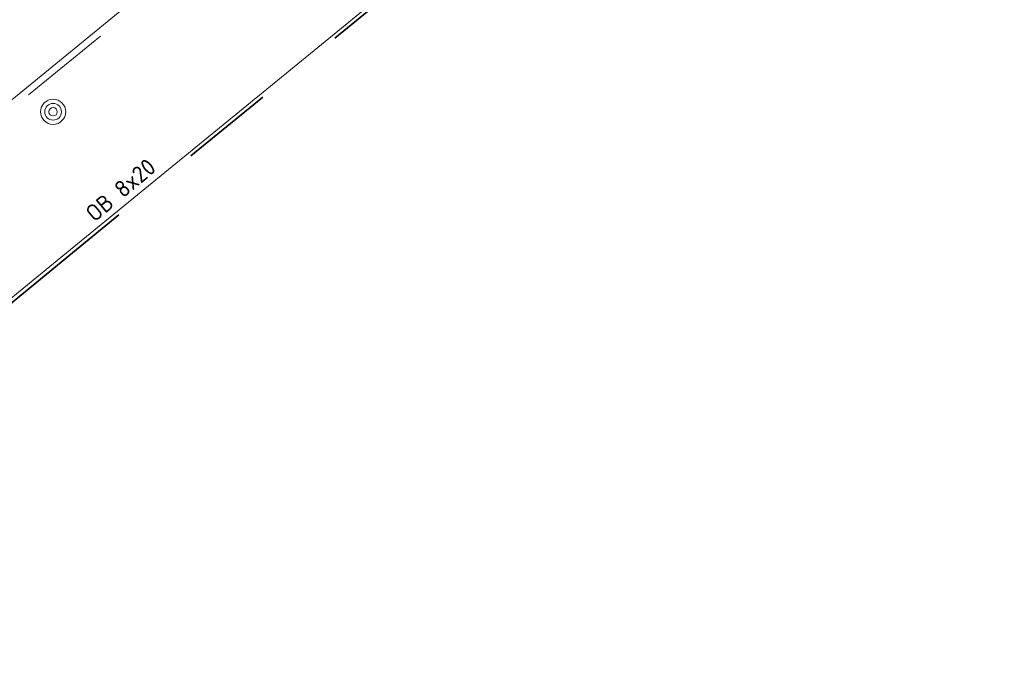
# Model space of a CAD drawing. Header units: metres. Extents: x 92403 to 95147, y 464428 to 465602.
# Tile 550 of 568: x 93450 to 93471, y 465243 to 465257. Entities that reach past the tile are written whole.
import ezdxf

# ---------------------------------------------------------------- set-up
doc = ezdxf.new("R2010")
doc.units = ezdxf.units.M
doc.linetypes.add('VH-OPSLUITBAND_80X200', pattern=[14, 8, -2, 2, -2])
doc.linetypes.add('VH-TROTTOIRBAND', pattern=[15, 5, -2, 2, -2, 2, -2])
doc.layers.get('0').update_dxf_attribs({"linetype": 'CONTINUOUS'})
for name, color, linetype, lineweight in [('B-XX-GR-BOOM-S', 90, 'CONTINUOUS', 18), ('N-WE-VH-KANTOPSLUITING_OPSLUITBAND_80X200-G', 7, 'VH-OPSLUITBAND_80X200', 35), ('N-WE-VH-KANTOPSLUITING_TROTTOIRBAND-G', 7, 'VH-TROTTOIRBAND', 35), ('N-WE-VH-KANTOPSLUITING_TROTTOIRBAND_130 150-T18', 10, 'CONTINUOUS', 18), ('N-WE-VH-KANTOPSLUITING_VOORKANTBAND-G', 50, 'CONTINUOUS', 35)]:
    doc.layers.add(name, color=color, linetype=linetype, lineweight=lineweight)
doc.styles.add('NLCS-ISO-M200-T18', font='NLCS-ISO.ttf', dxfattribs={"height": 0.36})

# ---------------------------------------------------------------- blocks, each defined once
blk = doc.blocks.new('Q_BOOM')
for radius in [0.27, 0.18, 0.09]:
    blk.add_circle((0, 0), radius)

msp = doc.modelspace()

# ---------------------------------------------------------------- linework, layer by layer
at = {"layer": 'N-WE-VH-KANTOPSLUITING_OPSLUITBAND_80X200-G', "flags": 128}
msp.add_lwpolyline([(93392.439838, 465203.412782), (93392.180806, 465204.451588), (93406.206, 465215.933), (93406.35, 465215.726), (93408.216841, 465217.284867), (93408.217161, 465217.285131), (93433.102, 465237.63), (93448.232, 465250), (93450.666, 465251.99), (93460.886, 465260.345), (93462.11, 465261.345)], dxfattribs=at)
at = {"layer": 'N-WE-VH-KANTOPSLUITING_TROTTOIRBAND-G', "lineweight": 15, "flags": 128}
msp.add_lwpolyline([(93470.706629, 465270.710111), (93456.577004, 465263.573121), (93452.443828, 465260.192805, 0.414213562), (93452.401528, 465259.770655), (93453.192882, 465258.803051, -0.414213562), (93453.129432, 465258.169825), (93441.982632, 465249.053421, -0.414213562), (93441.349407, 465249.11687), (93440.558052, 465250.084475, 0.414213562), (93440.135902, 465250.126775), (93436.96216, 465247.531131, 0.414213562), (93436.91986, 465247.108981), (93437.711215, 465246.141377, -0.414213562), (93437.647765, 465245.508152), (93430.371381, 465239.557166, -0.414213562), (93429.738156, 465239.620615), (93428.946802, 465240.58822, 0.414213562), (93428.524651, 465240.630519), (93425.35091, 465238.034876, 0.414213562), (93425.30861, 465237.612726), (93426.099964, 465236.645122, -0.414213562), (93426.036514, 465236.011897), (93414.889714, 465226.895492, -0.414213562), (93414.256489, 465226.958942), (93413.465134, 465227.926546, 0.414213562), (93413.042984, 465227.968846), (93390.505516, 465209.53659)], format="xyb", dxfattribs=at)
at = {"layer": 'N-WE-VH-KANTOPSLUITING_VOORKANTBAND-G', "linetype": 'Continuous', "lineweight": 15, "flags": 128}
msp.add_lwpolyline([(93470.639, 465270.844), (93456.494737, 465263.699617), (93452.348865, 465260.308917, 0.414213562), (93452.285415, 465259.675692), (93453.07677, 465258.708088, -0.414213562), (93453.03447, 465258.285938), (93441.887669, 465249.169533, -0.414213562)], format="xyb", dxfattribs=at)
at = {"layer": 'N-WE-VH-KANTOPSLUITING_VOORKANTBAND-G', "linetype": 'Continuous', "lineweight": 15}
msp.add_lwpolyline([(93392.375036, 465203.360425), (93392.083974, 465204.475683), (93406.222252, 465216.049726), (93406.365782, 465215.843402), (93408.165724, 465217.346406), (93408.166364, 465217.346935), (93433.051364, 465237.691935), (93448.181363, 465250.061935), (93450.615363, 465252.051935), (93460.835366, 465260.406937), (93462.059385, 465261.406953)], dxfattribs=at)

# ---------------------------------------------------------------- block references
at = {"layer": 'B-XX-GR-BOOM-S', "rotation": 65}
msp.add_blockref('Q_BOOM', (93450.249001, 465255.020004), dxfattribs=at)

# ---------------------------------------------------------------- texts
at = {"layer": 'N-WE-VH-KANTOPSLUITING_TROTTOIRBAND_130 150-T18', "insert": (93450.906684, 465252.906234), "char_height": 0.36, "width": 4.66934953, "attachment_point": 1, "rotation": 40.0309777, "style": 'NLCS-ISO-M200-T18'}
msp.add_mtext('OB 8x20', dxfattribs=at)

doc.saveas('drawing.dxf')
